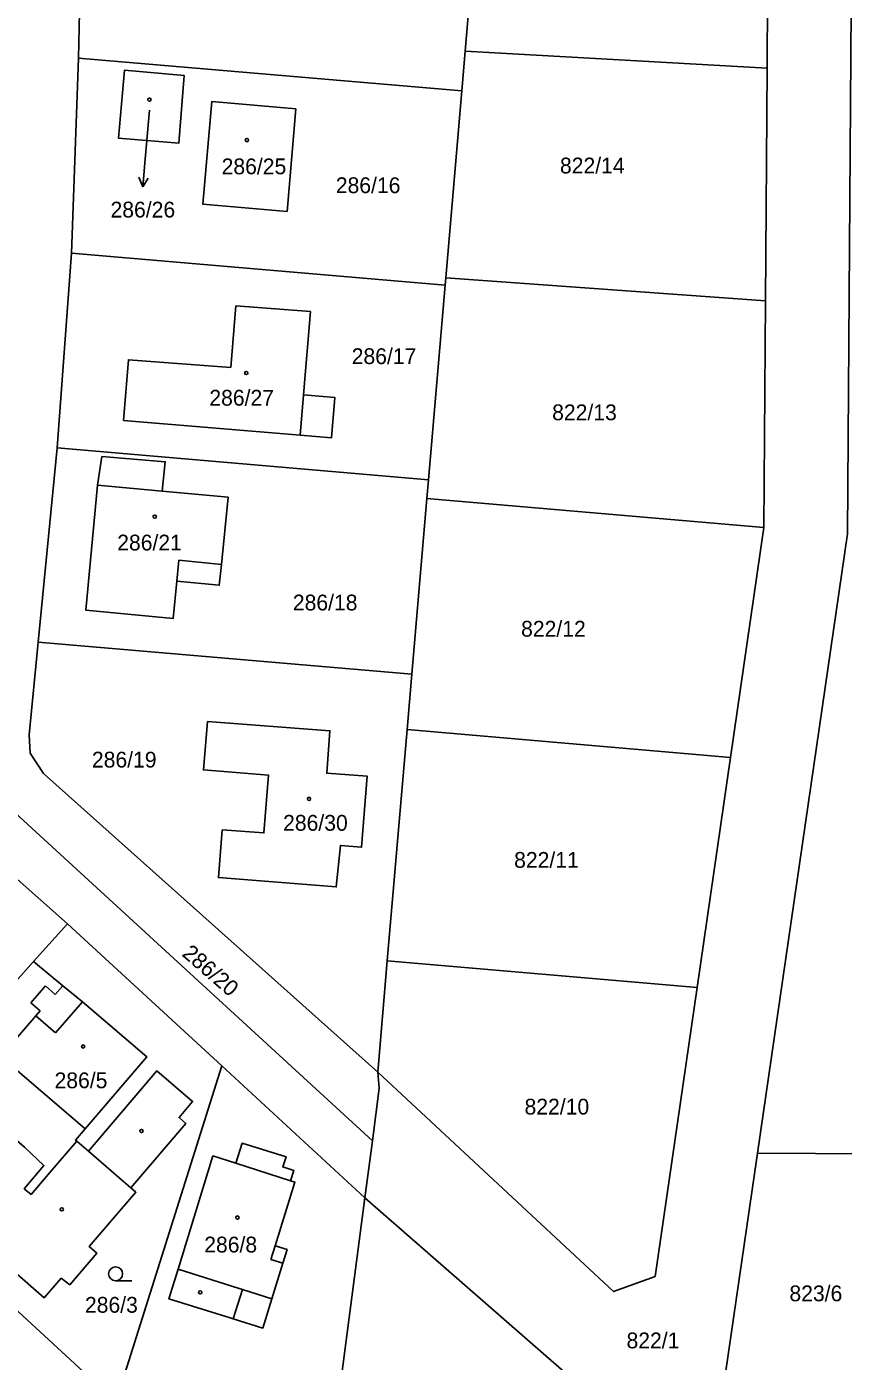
# Model space of a CAD drawing. Extents: x -724107 to -720612, y -1045267 to -1038441.
# Drawn here: x -722534.3 to -722446.5, y -1042263.1 to -1042119.5 of the extents above; entities that cross this region are included whole.
import ezdxf

# ---------------------------------------------------------------- set-up
doc = ezdxf.new("R2010")
doc.units = 0
for name, color, linetype in [('Hranice parcel', 7, 'Continuous'), ('Parcelní čísla', 7, 'Continuous'), ('Pop  PČ popisy', 7, 'Continuous'), ('Vnitřní kresba', 7, 'Continuous'), ('Značky budov', 7, 'Continuous'), ('Značky kultur', 7, 'Continuous')]:
    doc.layers.add(name, color=color, linetype=linetype)

msp = doc.modelspace()

# ---------------------------------------------------------------- linework, layer by layer
at = {"layer": 'Hranice parcel'}
for p, q in [((-722454.54, -1042098.99), (-722454.71, -1042123.99)), ((-722528.34, -1042101.89), (-722528.76, -1042122.89)), ((-722487.55, -1042126.42), (-722487.19, -1042122.14)), ((-722454.71, -1042123.99), (-722487.19, -1042122.14)), ((-722528.76, -1042122.89), (-722529.53, -1042143.87)), ((-722528.76, -1042122.89), (-722487.55, -1042126.42)), ((-722454.71, -1042123.99), (-722454.88, -1042148.99)), ((-722489.27, -1042146.54), (-722487.55, -1042126.42)), ((-722529.53, -1042143.87), (-722531.06, -1042164.82)), ((-722529.53, -1042143.87), (-722489.34, -1042147.32)), ((-722489.34, -1042147.32), (-722489.27, -1042146.54)), ((-722454.88, -1042148.99), (-722489.27, -1042146.54)), ((-722491.13, -1042168.25), (-722489.34, -1042147.32)), ((-722454.88, -1042148.99), (-722455.05, -1042173.38)), ((-722531.06, -1042164.82), (-722533.11, -1042185.72)), ((-722531.06, -1042164.82), (-722491.13, -1042168.25)), ((-722491.3, -1042170.26), (-722491.13, -1042168.25)), ((-722492.92, -1042189.17), (-722491.3, -1042170.26)), ((-722455.05, -1042173.38), (-722491.3, -1042170.26)), ((-722455.05, -1042173.38), (-722458.64, -1042198.12)), ((-722533.11, -1042185.72), (-722492.92, -1042189.17)), ((-722493.43, -1042195.13), (-722492.92, -1042189.17)), ((-722495.56, -1042220), (-722493.43, -1042195.13)), ((-722458.64, -1042198.12), (-722493.43, -1042195.13)), ((-722458.64, -1042198.12), (-722462.24, -1042222.86)), ((-722529.96, -1042216.01), (-722535.7, -1042210.93)), ((-722529.96, -1042216.01), (-722533.6, -1042220.07)), ((-722513.36, -1042231.31), (-722529.96, -1042216.01)), ((-722533.6, -1042220.07), (-722545.24, -1042233.11)), ((-722496.58, -1042231.99), (-722495.56, -1042220)), ((-722462.24, -1042222.86), (-722495.56, -1042220)), ((-722524.74, -1042267.44), (-722513.36, -1042231.31)), ((-722497.97, -1042245.5), (-722513.36, -1042231.31)), ((-722497.97, -1042245.5), (-722497.17, -1042239.36)), ((-722455.74, -1042240.69), (-722459.6, -1042267.26)), ((-722455.74, -1042240.69), (-722437.14, -1042240.78)), ((-722501.84, -1042274.96), (-722497.97, -1042245.5)), ((-722547.09, -1042246.82), (-722524.74, -1042267.44))]:
    msp.add_line(p, q, dxfattribs=at)
for points in [[(-722444.86, -1041999.31), (-722446.05, -1042174.06), (-722455.74, -1042240.69)], [(-722487.19, -1042122.14), (-722486.61, -1042115.38), (-722486.78, -1042102.78)], [(-722517.4, -1042124.78), (-722517.99, -1042132.05), (-722524.48, -1042131.49), (-722523.84, -1042124.2), (-722517.4, -1042124.78)], [(-722505.4, -1042128.35), (-722506.34, -1042139.38), (-722515.4, -1042138.61), (-722514.45, -1042127.56), (-722505.4, -1042128.35)], [(-722523.94, -1042161.86), (-722523.4, -1042155.35), (-722512.39, -1042156.17), (-722511.84, -1042149.55), (-722503.83, -1042150.16), (-722504.58, -1042159.13), (-722501.19, -1042159.41), (-722501.55, -1042163.73), (-722504.94, -1042163.45), (-722523.94, -1042161.86)], [(-722513.38, -1042177.37), (-722513.63, -1042179.6), (-722518.18, -1042179.16), (-722518.6, -1042183.19), (-722527.98, -1042182.29), (-722526.72, -1042168.82), (-722526.25, -1042165.76), (-722519.45, -1042166.32), (-722519.76, -1042169.47), (-722512.69, -1042170.14), (-722513.38, -1042177.37)], [(-722533.11, -1042185.72), (-722534.08, -1042195.68), (-722533.97, -1042197.65), (-722532.54, -1042199.87), (-722496.58, -1042231.99)], [(-722540.15, -1042193.02), (-722540.82, -1042199.32), (-722497.17, -1042239.36)], [(-722513.32, -1042205.9), (-722508.84, -1042206.24), (-722508.34, -1042200.02), (-722515.34, -1042199.46), (-722514.9, -1042194.27), (-722501.74, -1042195.25), (-722502.07, -1042199.83), (-722497.72, -1042200.14), (-722498.32, -1042207.79), (-722500.6, -1042207.59), (-722501.05, -1042212.06), (-722513.73, -1042211.05), (-722513.32, -1042205.9)], [(-722533.6, -1042220.07), (-722530.46, -1042222.68), (-722528.36, -1042224.42), (-722521.43, -1042230.32), (-722528.07, -1042238.08), (-722529.09, -1042239.28), (-722528.94, -1042239.41)], [(-722462.24, -1042222.86), (-722466.76, -1042253.95), (-722471.23, -1042255.58), (-722496.58, -1042231.99)], [(-722528.94, -1042239.41), (-722527.69, -1042240.49), (-722520.35, -1042231.84), (-722516.5, -1042235.13), (-722517.96, -1042236.87), (-722517.24, -1042237.52), (-722523.14, -1042244.43), (-722522.6, -1042244.9), (-722527.64, -1042250.72), (-722526.79, -1042251.47), (-722529.71, -1042254.86), (-722530.62, -1042254.16), (-722532.47, -1042256.27), (-722539.45, -1042250.18), (-722541.73, -1042248.2), (-722542.44, -1042249.02), (-722544.06, -1042247.62), (-722543.35, -1042246.8), (-722545.51, -1042244.93), (-722540.72, -1042239.4)], [(-722497.17, -1042239.36), (-722496.42, -1042233.69), (-722496.58, -1042231.99)], [(-722540.72, -1042239.4), (-722538.43, -1042236.75), (-722534.58, -1042240.05), (-722532.49, -1042242.04), (-722534.61, -1042244.52), (-722533.88, -1042245.14), (-722531.84, -1042242.78), (-722528.94, -1042239.41)], [(-722507.61, -1042250.67), (-722506.34, -1042251.06), (-722506.8, -1042252.54), (-722507.98, -1042256.35), (-722508.96, -1042259.52), (-722512.14, -1042258.52), (-722512.47, -1042258.42), (-722519.04, -1042256.35), (-722518.06, -1042253.18), (-722514.31, -1042241), (-722511.86, -1042241.78), (-722511.18, -1042239.63), (-722506.45, -1042241.09), (-722506.8, -1042242.18), (-722505.61, -1042242.56), (-722505.96, -1042243.66), (-722505.49, -1042243.81), (-722507.61, -1042250.67)], [(-722497.97, -1042245.5), (-722470.05, -1042269.89), (-722469.53, -1042271.82), (-722469.75, -1042274.4), (-722471.96, -1042301.07)]]:
    msp.add_lwpolyline(points, dxfattribs=at)
at = {"layer": 'Pop  PČ popisy'}
for p, q in [((-722521.14, -1042128.48), (-722521.61, -1042133.75)), ((-722521.61, -1042133.75), (-722521.87, -1042136.74)), ((-722521.87, -1042136.74), (-722522.28, -1042135.7)), ((-722521.87, -1042136.74), (-722521.29, -1042135.79))]:
    msp.add_line(p, q, dxfattribs=at)
at = {"layer": 'Vnitřní kresba'}
for p, q in [((-722504.58, -1042159.13), (-722504.94, -1042163.45)), ((-722526.72, -1042168.82), (-722519.76, -1042169.47)), ((-722518.18, -1042179.16), (-722517.97, -1042176.91)), ((-722517.97, -1042176.91), (-722513.38, -1042177.37)), ((-722532.31, -1042222.71), (-722533.9, -1042224.51)), ((-722531.29, -1042223.61), (-722532.31, -1042222.71)), ((-722530.46, -1042222.68), (-722531.29, -1042223.61)), ((-722533.9, -1042224.51), (-722532.9, -1042225.4)), ((-722532.9, -1042225.4), (-722533.38, -1042225.93)), ((-722531.25, -1042227.75), (-722528.36, -1042224.42)), ((-722533.38, -1042225.93), (-722537.13, -1042230.3)), ((-722533.38, -1042225.93), (-722531.25, -1042227.75)), ((-722537.13, -1042230.3), (-722528.07, -1042238.08)), ((-722511.86, -1042241.78), (-722505.96, -1042243.66)), ((-722507.61, -1042250.67), (-722508.07, -1042252.15)), ((-722508.07, -1042252.15), (-722506.8, -1042252.54)), ((-722511.49, -1042255.25), (-722518.06, -1042253.18)), ((-722511.14, -1042255.36), (-722512.14, -1042258.52)), ((-722511.14, -1042255.36), (-722511.49, -1042255.25)), ((-722511.14, -1042255.36), (-722507.98, -1042256.35))]:
    msp.add_line(p, q, dxfattribs=at)
msp.add_lwpolyline([(-722527.69, -1042240.49), (-722523.91, -1042243.77), (-722523.14, -1042244.43)], dxfattribs=at)
at = {"layer": 'Značky budov'}
for centre in [(-722521.15, -1042127.36), (-722510.66, -1042131.71), (-722510.73, -1042156.77), (-722520.57, -1042172.22), (-722503.98, -1042202.58), (-722528.27, -1042229.22), (-722522.01, -1042238.31), (-722530.57, -1042246.74), (-722511.68, -1042247.63), (-722515.68, -1042255.67)]:
    msp.add_circle(centre, 0.175, dxfattribs=at)
at = {"layer": 'Značky kultur'}
msp.add_line((-722524.78, -1042254.42), (-722523.03, -1042254.42), dxfattribs=at)
msp.add_circle((-722524.78, -1042253.67), 0.75, dxfattribs=at)

# ---------------------------------------------------------------- texts
at = {"layer": 'Parcelní čísla'}
for s, p in [('286/25', (-722513.38, -1042135.39)), ('822/14', (-722476.99, -1042135.3)), ('286/16', (-722501.1, -1042137.42)), ('286/26', (-722525.33, -1042140.04)), ('286/17', (-722499.39, -1042155.81)), ('286/27', (-722514.7, -1042160.28)), ('822/13', (-722477.83, -1042161.85)), ('286/21', (-722524.61, -1042175.86)), ('286/18', (-722505.72, -1042182.31)), ('822/12', (-722481.17, -1042185.13)), ('286/19', (-722527.33, -1042199.21)), ('286/30', (-722506.77, -1042206.01)), ('822/11', (-722481.92, -1042210)), ('286/5', (-722531.35, -1042233.71)), ('822/10', (-722480.8, -1042236.54)), ('286/8', (-722515.25, -1042251.38)), ('823/6', (-722452.31, -1042256.63)), ('286/3', (-722528.08, -1042257.86)), ('822/1', (-722469.83, -1042261.69))]:
    msp.add_text(s, height=1.7, dxfattribs=at).set_placement(p)
msp.add_text('286/20', height=1.7, rotation=319, dxfattribs=at).set_placement((-722517.74, -1042219.39))

doc.saveas('drawing.dxf')
